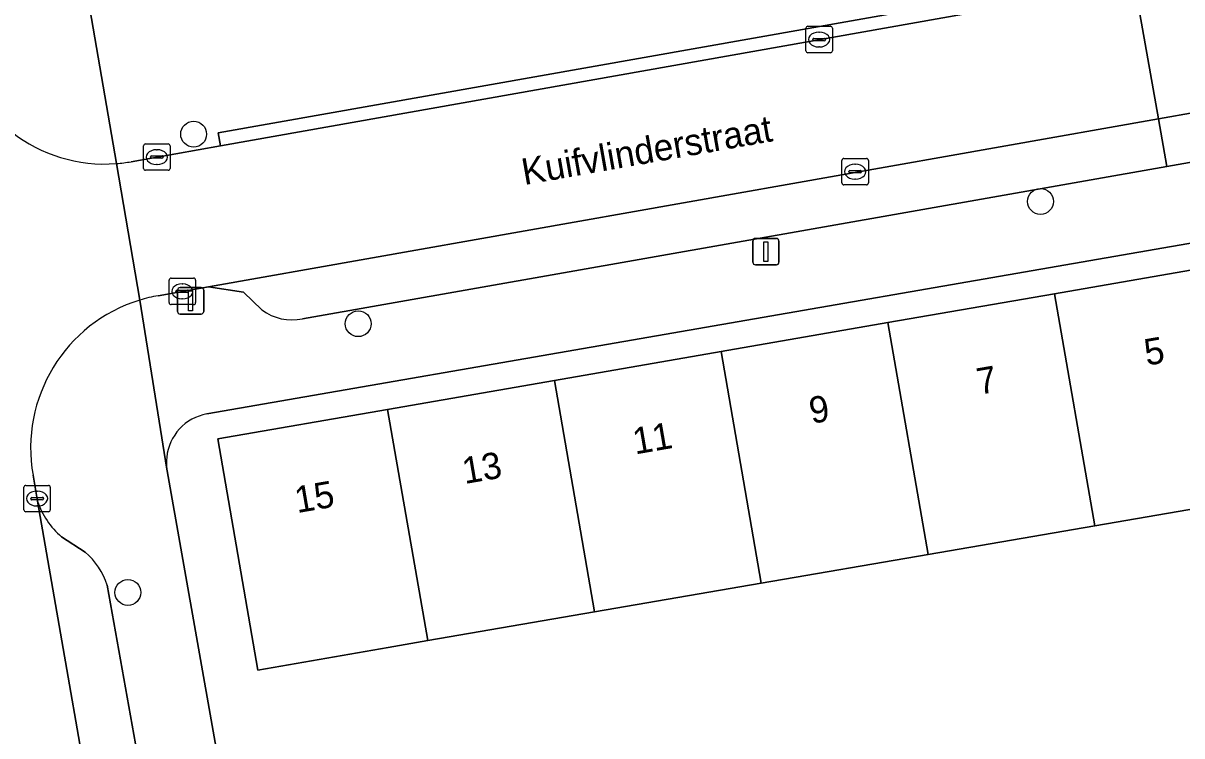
# Model space of a CAD drawing. Extents: x 162879 to 165540, y 384011 to 385181.
# Drawn here: x 164119.01 to 164162.84, y 384600.87 to 384627.82 of the extents above; entities that cross this region are included whole.
import ezdxf

# ---------------------------------------------------------------- set-up
doc = ezdxf.new("R2010")
doc.units = 0
for name, color, linetype in [('IMGEO_Boom', 7, 'Continuous'), ('IMGEO_Erf', 7, 'Continuous'), ('IMGEO_Kolk', 7, 'Continuous'), ('IMGEO_Lichtmast', 7, 'Continuous'), ('IMGEO_Openbare_ruimte_label', 7, 'Continuous'), ('IMGEO_Pand', 7, 'Continuous'), ('IMGEO_Pand_nummerreeks', 7, 'Continuous'), ('IMGEO_Parkeervlak_open', 7, 'Continuous'), ('IMGEO_Rijbaan_lokaal_open', 7, 'Continuous'), ('IMGEO_Voetpad_open', 7, 'Continuous')]:
    doc.layers.add(name, color=color, linetype=linetype)

msp = doc.modelspace()

# ---------------------------------------------------------------- linework, layer by layer
at = {"layer": 'IMGEO_Boom'}
for centre in [(164125.458, 384623.625), (164157.492, 384621.081), (164131.684, 384616.456), (164122.971, 384606.293)]:
    msp.add_circle(centre, 0.489, dxfattribs=at)
at = {"layer": 'IMGEO_Erf'}
for points in [[(164176.985, 384621.895), (164125.959, 384613.043)], [(164124.448, 384610.959), (164124.458, 384610.898), (164127.933, 384591.199), (164132.13, 384591.927), (164131.666, 384594.599), (164135.738, 384595.306), (164139.809, 384596.012), (164140.273, 384593.34), (164144.77, 384594.121), (164144.333, 384596.66), (164148.533, 384597.382), (164152.545, 384598.072), (164152.98, 384595.546), (164157.407, 384596.315), (164156.974, 384598.834), (164161.151, 384599.552), (164165.264, 384600.259)]]:
    msp.add_lwpolyline(points, dxfattribs=at)
msp.add_lwpolyline([(164146.929, 384606.639), (164140.62, 384605.554), (164134.311, 384604.47), (164132.813, 384604.212), (164127.885, 384603.357), (164126.368, 384612.099), (164132.796, 384613.214), (164139.103, 384614.308), (164145.41, 384615.403), (164151.717, 384616.497), (164158.025, 384617.591), (164164.332, 384618.685), (164170.64, 384619.78), (164177.064, 384620.894), (164178.591, 384612.091), (164173.665, 384611.236), (164172.165, 384610.978), (164165.855, 384609.893), (164159.547, 384608.809), (164153.238, 384607.724)], close=True, dxfattribs=at)
for centre, radius, start, end in [((164126.284, 384611.218), 1.854, 100.0864, 174.2979), ((164126.267, 384611.218), 1.838, 174.2399, 188.0878)]:
    msp.add_arc(centre, radius, start, end, dxfattribs=at)
at = {"layer": 'IMGEO_Kolk'}
for p, q in [((164148.617, 384626.778), (164148.617, 384627.63)), ((164148.692, 384627.704), (164149.544, 384627.704)), ((164149.105, 384627.484), (164149.13, 384627.484)), ((164149.618, 384627.63), (164149.618, 384626.778)), ((164148.876, 384627.198), (164148.876, 384627.21)), ((164149.314, 384627.161), (164148.916, 384627.161)), ((164148.919, 384627.247), (164149.317, 384627.247)), ((164149.128, 384626.924), (164149.103, 384626.924)), ((164149.36, 384627.21), (164149.36, 384627.198)), ((164149.544, 384626.704), (164148.692, 384626.704)), ((164123.564, 384622.332), (164123.564, 384623.184)), ((164123.639, 384623.258), (164124.491, 384623.258)), ((164124.052, 384623.038), (164124.077, 384623.038)), ((164124.565, 384623.184), (164124.565, 384622.332)), ((164123.823, 384622.752), (164123.823, 384622.764)), ((164124.261, 384622.715), (164123.863, 384622.715)), ((164123.866, 384622.801), (164124.264, 384622.801)), ((164124.075, 384622.478), (164124.05, 384622.478)), ((164124.307, 384622.764), (164124.307, 384622.752)), ((164149.98, 384621.781), (164149.98, 384622.633)), ((164150.055, 384622.707), (164150.907, 384622.707)), ((164150.468, 384622.487), (164150.493, 384622.487)), ((164150.981, 384622.633), (164150.981, 384621.781)), ((164124.491, 384622.258), (164123.639, 384622.258)), ((164150.239, 384622.201), (164150.239, 384622.213)), ((164150.677, 384622.164), (164150.279, 384622.164)), ((164150.282, 384622.25), (164150.68, 384622.25)), ((164150.723, 384622.213), (164150.723, 384622.201)), ((164150.907, 384621.707), (164150.055, 384621.707)), ((164150.491, 384621.927), (164150.466, 384621.927)), ((164124.53, 384617.253), (164124.53, 384618.105)), ((164124.605, 384618.179), (164125.457, 384618.179)), ((164125.531, 384618.105), (164125.531, 384617.253)), ((164124.789, 384617.673), (164124.789, 384617.685)), ((164124.832, 384617.722), (164125.23, 384617.722)), ((164125.018, 384617.959), (164125.043, 384617.959)), ((164125.273, 384617.685), (164125.273, 384617.673)), ((164125.227, 384617.636), (164124.829, 384617.636)), ((164125.041, 384617.399), (164125.016, 384617.399)), ((164125.457, 384617.179), (164124.605, 384617.179)), ((164119.034, 384609.417), (164119.034, 384610.269)), ((164119.109, 384610.343), (164119.961, 384610.343)), ((164120.035, 384610.269), (164120.035, 384609.417)), ((164119.293, 384609.837), (164119.293, 384609.849)), ((164119.731, 384609.8), (164119.333, 384609.8)), ((164119.336, 384609.886), (164119.734, 384609.886)), ((164119.522, 384610.123), (164119.547, 384610.123)), ((164119.777, 384609.849), (164119.777, 384609.837)), ((164119.961, 384609.343), (164119.109, 384609.343)), ((164119.545, 384609.563), (164119.52, 384609.563))]:
    msp.add_line(p, q, dxfattribs=at)
for points in [[(164148.617, 384626.778), (164148.617, 384627.63)], [(164148.692, 384627.704), (164149.544, 384627.704)], [(164149.618, 384627.63), (164149.618, 384626.778)], [(164149.544, 384626.704), (164148.692, 384626.704)], [(164123.564, 384622.332), (164123.564, 384623.184)], [(164123.639, 384623.258), (164124.491, 384623.258)], [(164124.565, 384623.184), (164124.565, 384622.332)], [(164149.98, 384621.781), (164149.98, 384622.633)], [(164150.055, 384622.707), (164150.907, 384622.707)], [(164150.981, 384622.633), (164150.981, 384621.781)], [(164124.491, 384622.258), (164123.639, 384622.258)], [(164150.907, 384621.707), (164150.055, 384621.707)], [(164124.53, 384617.253), (164124.53, 384618.105)], [(164124.605, 384618.179), (164125.457, 384618.179)], [(164125.531, 384618.105), (164125.531, 384617.253)], [(164125.457, 384617.179), (164124.605, 384617.179)], [(164119.034, 384609.417), (164119.034, 384610.269)], [(164119.109, 384610.343), (164119.961, 384610.343)], [(164120.035, 384610.269), (164120.035, 384609.417)], [(164119.961, 384609.343), (164119.109, 384609.343)]]:
    msp.add_lwpolyline(points, dxfattribs=at)
for centre, radius, start, end in [((164148.694, 384627.628), 0.0765, 91.552, 178.448), ((164148.694, 384627.628), 0.0765, 91.552, 178.448), ((164149.542, 384627.628), 0.0765, 1.552, 88.448), ((164149.542, 384627.628), 0.0765, 1.552, 88.448), ((164148.916, 384627.207), 0.0403, 85.8775, 175.7526), ((164148.913, 384627.197), 0.0366, 178.938, 274.7102), ((164149.317, 384627.204), 0.043, 264.8664, 352.4533), ((164149.321, 384627.209), 0.0386, 1.7309, 96.639), ((164148.694, 384626.78), 0.0765, 181.552, 268.448), ((164148.694, 384626.78), 0.0765, 181.552, 268.448), ((164149.542, 384626.78), 0.0765, 271.552, 358.448), ((164149.542, 384626.78), 0.0765, 271.552, 358.448), ((164123.641, 384623.182), 0.0765, 91.552, 178.448), ((164123.641, 384623.182), 0.0765, 91.552, 178.448), ((164124.489, 384623.182), 0.0765, 1.552, 88.448), ((164124.489, 384623.182), 0.0765, 1.552, 88.448), ((164123.863, 384622.761), 0.0403, 85.8775, 175.7526), ((164123.86, 384622.751), 0.0366, 178.938, 274.7102), ((164124.264, 384622.758), 0.043, 264.8664, 352.4533), ((164124.268, 384622.763), 0.0386, 1.7309, 96.639), ((164150.057, 384622.631), 0.0765, 91.552, 178.448), ((164150.057, 384622.631), 0.0765, 91.552, 178.448), ((164150.905, 384622.631), 0.0765, 1.552, 88.448), ((164150.905, 384622.631), 0.0765, 1.552, 88.448), ((164123.641, 384622.334), 0.0765, 181.552, 268.448), ((164123.641, 384622.334), 0.0765, 181.552, 268.448), ((164124.489, 384622.334), 0.0765, 271.552, 358.448), ((164124.489, 384622.334), 0.0765, 271.552, 358.448), ((164150.279, 384622.21), 0.0403, 85.8775, 175.7526), ((164150.276, 384622.2), 0.0366, 178.938, 274.7102), ((164150.68, 384622.207), 0.043, 264.8664, 352.4533), ((164150.684, 384622.212), 0.0386, 1.7309, 96.639), ((164150.057, 384621.783), 0.0765, 181.552, 268.448), ((164150.057, 384621.783), 0.0765, 181.552, 268.448), ((164150.905, 384621.783), 0.0765, 271.552, 358.448), ((164150.905, 384621.783), 0.0765, 271.552, 358.448), ((164124.607, 384618.103), 0.0765, 91.552, 178.448), ((164124.607, 384618.103), 0.0765, 91.552, 178.448), ((164125.455, 384618.103), 0.0765, 1.552, 88.448), ((164125.455, 384618.103), 0.0765, 1.552, 88.448), ((164124.829, 384617.682), 0.0403, 85.8775, 175.7526), ((164124.826, 384617.672), 0.0366, 178.938, 274.7102), ((164125.23, 384617.679), 0.043, 264.8664, 352.4533), ((164125.234, 384617.684), 0.0386, 1.7309, 96.639), ((164124.607, 384617.255), 0.0765, 181.552, 268.448), ((164124.607, 384617.255), 0.0765, 181.552, 268.448), ((164125.455, 384617.255), 0.0765, 271.552, 358.448), ((164125.455, 384617.255), 0.0765, 271.552, 358.448), ((164119.111, 384610.267), 0.0765, 91.552, 178.448), ((164119.111, 384610.267), 0.0765, 91.552, 178.448), ((164119.959, 384610.267), 0.0765, 1.552, 88.448), ((164119.959, 384610.267), 0.0765, 1.552, 88.448), ((164119.333, 384609.846), 0.0403, 85.8775, 175.7526), ((164119.33, 384609.836), 0.0366, 178.938, 274.7102), ((164119.734, 384609.843), 0.043, 264.8664, 352.4533), ((164119.738, 384609.848), 0.0386, 1.7309, 96.639), ((164119.111, 384609.419), 0.0765, 181.552, 268.448), ((164119.111, 384609.419), 0.0765, 181.552, 268.448), ((164119.959, 384609.419), 0.0765, 271.552, 358.448), ((164119.959, 384609.419), 0.0765, 271.552, 358.448)]:
    msp.add_arc(centre, radius, start, end, dxfattribs=at)
for centre, major_axis, ratio, start_param, end_param in [((164149.104, 384627.204), (-0.387, 0.002), 0.722429, 4.712389, 7.853982), ((164149.129, 384627.204), (-0.39, 0.002), 0.717154, 1.570796, 4.712389), ((164124.051, 384622.758), (-0.387, 0.002), 0.722429, 4.712389, 7.853982), ((164124.076, 384622.758), (-0.39, 0.002), 0.717154, 1.570796, 4.712389), ((164150.467, 384622.207), (-0.387, 0.002), 0.722429, 4.712389, 7.853982), ((164150.492, 384622.207), (-0.39, 0.002), 0.717154, 1.570796, 4.712389), ((164125.017, 384617.679), (-0.387, 0.002), 0.722429, 4.712389, 7.853982), ((164125.042, 384617.679), (-0.39, 0.002), 0.717154, 1.570796, 4.712389), ((164119.521, 384609.843), (-0.387, 0.002), 0.722429, 4.712389, 7.853982), ((164119.546, 384609.843), (-0.39, 0.002), 0.717154, 1.570796, 4.712389)]:
    msp.add_ellipse(centre, major_axis=major_axis, ratio=ratio, start_param=start_param, end_param=end_param, dxfattribs=at)
at = {"layer": 'IMGEO_Lichtmast'}
for p, q in [((164146.61, 384618.783), (164146.61, 384619.583)), ((164146.61, 384619.583), (164146.61, 384618.783)), ((164146.71, 384619.683), (164147.5, 384619.683)), ((164147.5, 384619.683), (164146.71, 384619.683)), ((164147.6, 384619.583), (164147.6, 384618.783)), ((164147.6, 384618.783), (164147.6, 384619.583)), ((164147.5, 384618.683), (164146.71, 384618.683)), ((164146.71, 384618.683), (164147.5, 384618.683)), ((164124.849, 384616.922), (164124.849, 384617.722)), ((164124.849, 384617.722), (164124.849, 384616.922)), ((164124.949, 384617.822), (164125.739, 384617.822)), ((164125.739, 384617.822), (164124.949, 384617.822)), ((164125.839, 384617.722), (164125.839, 384616.922)), ((164125.839, 384616.922), (164125.839, 384617.722)), ((164125.739, 384616.822), (164124.949, 384616.822)), ((164124.949, 384616.822), (164125.739, 384616.822))]:
    msp.add_line(p, q, dxfattribs=at)
for points in [[(164147.03, 384619.558), (164147.18, 384619.558), (164147.18, 384618.808), (164147.03, 384618.808), (164147.03, 384619.558)], [(164125.269, 384617.697), (164125.419, 384617.697), (164125.419, 384616.947), (164125.269, 384616.947), (164125.269, 384617.697)]]:
    msp.add_lwpolyline(points, dxfattribs=at)
for centre, start, end in [((164146.71, 384619.583), 90, 180), ((164146.71, 384619.583), 90, 180), ((164147.5, 384619.583), 0, 90), ((164147.5, 384619.583), 360, 90), ((164146.71, 384618.783), 180, 270), ((164146.71, 384618.783), 180, 270), ((164147.5, 384618.783), 270, 0), ((164147.5, 384618.783), 270, 0), ((164124.949, 384617.722), 90, 180), ((164124.949, 384617.722), 90, 180), ((164125.739, 384617.722), 0, 90), ((164125.739, 384617.722), 360, 90), ((164124.949, 384616.922), 180, 270), ((164124.949, 384616.922), 180, 270), ((164125.739, 384616.922), 270, 0), ((164125.739, 384616.922), 270, 0)]:
    msp.add_arc(centre, 0.1, start, end, dxfattribs=at)
at = {"layer": 'IMGEO_Pand'}
for points in [[(164159.547, 384608.809), (164165.855, 384609.893), (164164.332, 384618.685), (164158.025, 384617.591)], [(164153.238, 384607.724), (164159.547, 384608.809), (164158.025, 384617.591), (164151.717, 384616.497)], [(164153.238, 384607.724), (164151.717, 384616.497), (164145.41, 384615.403), (164146.929, 384606.639)], [(164139.103, 384614.308), (164140.62, 384605.554), (164146.929, 384606.639), (164145.41, 384615.403)], [(164132.796, 384613.214), (164134.311, 384604.47), (164140.62, 384605.554), (164139.103, 384614.308)], [(164132.796, 384613.214), (164126.368, 384612.099), (164127.885, 384603.357), (164132.813, 384604.212), (164134.311, 384604.47)]]:
    msp.add_lwpolyline(points, close=True, dxfattribs=at)
at = {"layer": 'IMGEO_Parkeervlak_open'}
msp.add_lwpolyline([(164162.275, 384622.404), (164165.13, 384622.908), (164164.811, 384624.706), (164161.956, 384624.201)], close=True, dxfattribs=at)
for points in [[(164129.576, 384616.64), (164162.275, 384622.404), (164161.956, 384624.201), (164126.024, 384617.854), (164127.346, 384617.653), (164128.041, 384616.977)], [(164119.551, 384609.746), (164122.268, 384594.191), (164124.334, 384594.561), (164122.185, 384606.563)], [(164121.353, 384607.812), (164120.454, 384608.4)]]:
    msp.add_lwpolyline(points, dxfattribs=at)
for centre, radius, start, end in [((164129.183, 384618.516), 1.916, 233.4114, 281.8236), ((164122.489, 384610.741), 3.102, 198.7099, 229.0036), ((164119.67, 384605.79), 2.631, 17.0975, 50.2403)]:
    msp.add_arc(centre, radius, start, end, dxfattribs=at)
at = {"layer": 'IMGEO_Rijbaan_lokaal_open'}
for points in [[(164107.03, 384651.897), (164107.592, 384648.701), (164117.259, 384593.73), (164117.334, 384593.308), (164122.268, 384594.191), (164119.551, 384609.746), (164119.385, 384610.725)], [(164161.956, 384624.201), (164161.048, 384629.318), (164160.767, 384629.268), (164126.479, 384623.185), (164123.09, 384622.584)], [(164124.112, 384617.516), (164126.024, 384617.854), (164161.956, 384624.201)], [(164123.42, 384617.349), (164122.535, 384622.513)], [(164122.535, 384622.513), (164123.42, 384617.349)]]:
    msp.add_lwpolyline(points, dxfattribs=at)
msp.add_lwpolyline([(164161.956, 384624.201), (164164.811, 384624.706), (164163.903, 384629.825), (164161.048, 384629.318)], close=True, dxfattribs=at)
for centre, radius, start, end in [((164122.093, 384628.199), 5.703, 189.8294, 274.4455), ((164122.05, 384628.507), 6.014, 274.6237, 279.9566), ((164125.135, 384611.764), 5.843, 107.0666, 190.2382), ((164125.127, 384611.794), 5.811, 100.0561, 107.0793)]:
    msp.add_arc(centre, radius, start, end, dxfattribs=at)
at = {"layer": 'IMGEO_Voetpad_open'}
for points in [[(164122.535, 384622.513), (164120.903, 384632.035)], [(164120.903, 384632.035), (164122.535, 384622.513)], [(164123.09, 384622.584), (164126.479, 384623.185), (164126.39, 384623.677), (164160.679, 384629.755), (164160.767, 384629.268), (164161.048, 384629.318), (164163.903, 384629.825), (164165.849, 384630.169)], [(164170.469, 384623.849), (164165.13, 384622.908), (164162.275, 384622.404), (164129.576, 384616.64)], [(164125.959, 384613.043), (164176.985, 384621.895)], [(164128.041, 384616.977), (164127.346, 384617.653), (164126.024, 384617.854), (164124.112, 384617.516)], [(164123.42, 384617.349), (164124.448, 384610.959)], [(164131.572, 384570.572), (164128.197, 384589.7), (164127.933, 384591.199), (164124.458, 384610.898), (164124.448, 384610.959), (164123.42, 384617.349)], [(164119.385, 384610.725), (164119.551, 384609.746)], [(164120.454, 384608.4), (164121.353, 384607.812)], [(164122.185, 384606.563), (164124.334, 384594.561), (164124.819, 384591.854), (164127.891, 384574.7)]]:
    msp.add_lwpolyline(points, dxfattribs=at)
msp.add_lwpolyline([(164160.767, 384629.268), (164160.679, 384629.755), (164126.39, 384623.677), (164126.479, 384623.185)], close=True, dxfattribs=at)
for centre, radius, start, end in [((164122.093, 384628.199), 5.703, 189.8294, 274.4455), ((164122.05, 384628.507), 6.014, 274.6237, 279.9566), ((164125.135, 384611.764), 5.843, 107.0666, 190.2382), ((164125.127, 384611.794), 5.811, 100.0561, 107.0793), ((164129.183, 384618.516), 1.916, 233.4114, 281.8236), ((164126.284, 384611.218), 1.854, 100.0864, 174.2979), ((164126.267, 384611.218), 1.838, 174.2399, 188.0878), ((164122.489, 384610.741), 3.102, 198.7099, 229.0036), ((164119.67, 384605.79), 2.631, 17.0975, 50.2403)]:
    msp.add_arc(centre, radius, start, end, dxfattribs=at)

# ---------------------------------------------------------------- texts
at = {"layer": 'IMGEO_Openbare_ruimte_label'}
msp.add_text('Kuifvlinderstraat', height=1, rotation=10.0179, dxfattribs=at).set_placement((164137.961, 384621.698))
at = {"layer": 'IMGEO_Pand_nummerreeks'}
for s, p in [('5', (164161.51, 384614.866)), ('7', (164155.173, 384613.767)), ('9', (164148.836, 384612.667)), ('11', (164142.159, 384611.509)), ('13', (164135.71, 384610.391)), ('15', (164129.373, 384609.291))]:
    msp.add_text(s, height=1, rotation=9.842, dxfattribs=at).set_placement(p)

doc.saveas('drawing.dxf')
